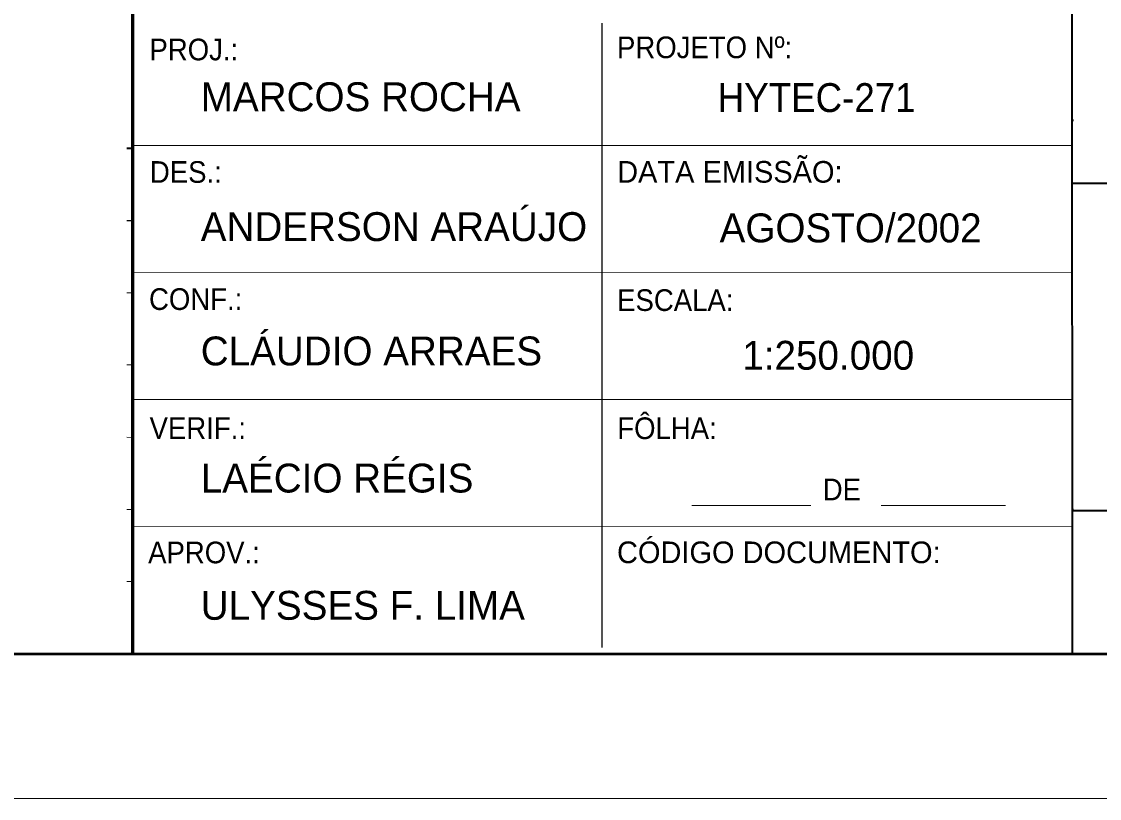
# Model space of a CAD drawing. Extents: x 553962 to 842807, y 8883888 to 9032388.
# Drawn here: x 794627 to 813277, y 8883888 to 8897334 of the extents above; entities that cross this region are included whole.
import ezdxf

# ---------------------------------------------------------------- set-up
doc = ezdxf.new("R2010")
doc.units = 0
doc.header["$LTSCALE"] = 200
doc.layers.add('3', color=7, linetype='Continuous', lineweight=13)
doc.layers.add('4', color=7, linetype='Continuous', lineweight=25)

msp = doc.modelspace()

# ---------------------------------------------------------------- linework, layer by layer
at = {"layer": '3'}
msp.add_lwpolyline([(842807.3, 9032387.8), (842807.3, 8883887.8), (553961.7, 8883887.8), (553961.7, 9032387.8)], close=True, dxfattribs=at)
msp.add_lwpolyline([(842807.3, 9032387.8), (842807.3, 8883887.8), (553961.7, 8883887.8), (553961.7, 9032387.8)], close=True, dxfattribs=at)
at = {"layer": '3', "lineweight": 53}
msp.add_lwpolyline([(840307.3, 9029887.8), (840307.3, 8886387.8), (560211.7, 8886387.8), (560211.7, 9029887.8)], close=True, dxfattribs=at)
msp.add_lwpolyline([(840307.3, 9029887.8), (840307.3, 8886387.8), (560211.7, 8886387.8), (560211.7, 9029887.8)], close=True, dxfattribs=at)
at = {"layer": '4', "lineweight": 40}
for p, q in [((796549.8, 8901392.8), (796547.3, 8886392.8)), ((812794.8, 8901372.8), (812804.8, 8886372.8)), ((796547.3, 8897305.3), (796547.3, 8886502.8)), ((812797.3, 8895627.8), (812829.8, 8895627.8)), ((812797.3, 8894535.3), (840302.3, 8894555.3)), ((812797.3, 8888890.3), (812827.3, 8888890.3)), ((812802.3, 8888870.3), (840304.8, 8888887.8))]:
    msp.add_line(p, q, dxfattribs=at)
at = {"layer": '4', "lineweight": 53}
for p, q in [((796547.3, 8886392.8), (796549.8, 8901392.8)), ((796557.3, 8886387.8), (796557.3, 8901387.8)), ((796547.3, 8886502.8), (796547.3, 8897305.3))]:
    msp.add_line(p, q, dxfattribs=at)
at = {"layer": '4'}
for p, q in [((804672.3, 8886502.8), (804672.3, 8897305.3)), ((796449.8, 8893892.8), (796544.8, 8893890.3))]:
    msp.add_line(p, q, dxfattribs=at)
at = {"layer": '4', "lineweight": 35}
msp.add_line((796449.8, 8895140.3), (796547.3, 8895140.3), dxfattribs=at)
at = {"layer": '4', "lineweight": 13}
for p, q in [((796544.8, 8895190.3), (812794.8, 8895190.3)), ((796544.8, 8892992.8), (812797.3, 8892987.8)), ((796449.8, 8892637.8), (796547.3, 8892640.3)), ((796447.3, 8891390.3), (796547.3, 8891390.3)), ((796549.8, 8890790.3), (812797.3, 8890790.3)), ((796449.8, 8890140.3), (796544.8, 8890137.8)), ((796449.8, 8888890.3), (796544.8, 8888890.3)), ((806222.3, 8888957.8), (808284.8, 8888957.8)), ((809502.3, 8888957.8), (811649.8, 8888957.8)), ((796547.3, 8888590.3), (812799.8, 8888592.8)), ((796449.8, 8887640.3), (796547.3, 8887640.3))]:
    msp.add_line(p, q, dxfattribs=at)
at = {"layer": '4', "lineweight": 53}
msp.add_lwpolyline([(840307.3, 8901387.8), (840307.3, 8886387.8), (796557.3, 8886387.8)], dxfattribs=at)

# ---------------------------------------------------------------- texts
at = {"layer": '4', "width": 0.95}
for s, height, p in [('PROJ.:', 375, (796839.8, 8896662.8)), ('PROJETO Nº:', 375, (804929.8, 8896700.3)), ('HYTEC-271', 500, (806672.3, 8895767.8)), ('DES.:', 375, (796847.3, 8894542.8)), ('CONF.:', 375, (796832.3, 8892342.8)), ('ESCALA:', 375, (804932.3, 8892325.3)), ('VERIF.:', 375, (796842.3, 8890110.3)), ('FÔLHA:', 375, (804934.8, 8890107.8)), ('DE', 375, (808489.8, 8889047.8)), ('APROV.:', 375, (796817.3, 8887957.8))]:
    msp.add_text(s, height=height, dxfattribs=at).set_placement(p)
at = {"layer": '4'}
for s, height, p in [('MARCOS ROCHA', 499.9, (797727.2, 8895782.8)), ('DATA EMISSÃO:', 374.9, (804932.3, 8894545.3)), ('ANDERSON ARAÚJO', 499.9, (797727.2, 8893534.8)), ('AGOSTO/2002', 500, (806704.8, 8893512.8)), ('CLÁUDIO ARRAES', 499.9, (797727.2, 8891382.8)), ('1:250.000', 499.9, (807097.3, 8891307.8)), ('LAÉCIO RÉGIS', 499.9, (797727.2, 8889182.8)), ('CÓDIGO DOCUMENTO:', 375, (804929.8, 8887960.3)), ('ULYSSES F. LIMA', 499.9, (797727.2, 8886980.3))]:
    msp.add_text(s, height=height, dxfattribs=at).set_placement(p)

doc.saveas('drawing.dxf')
